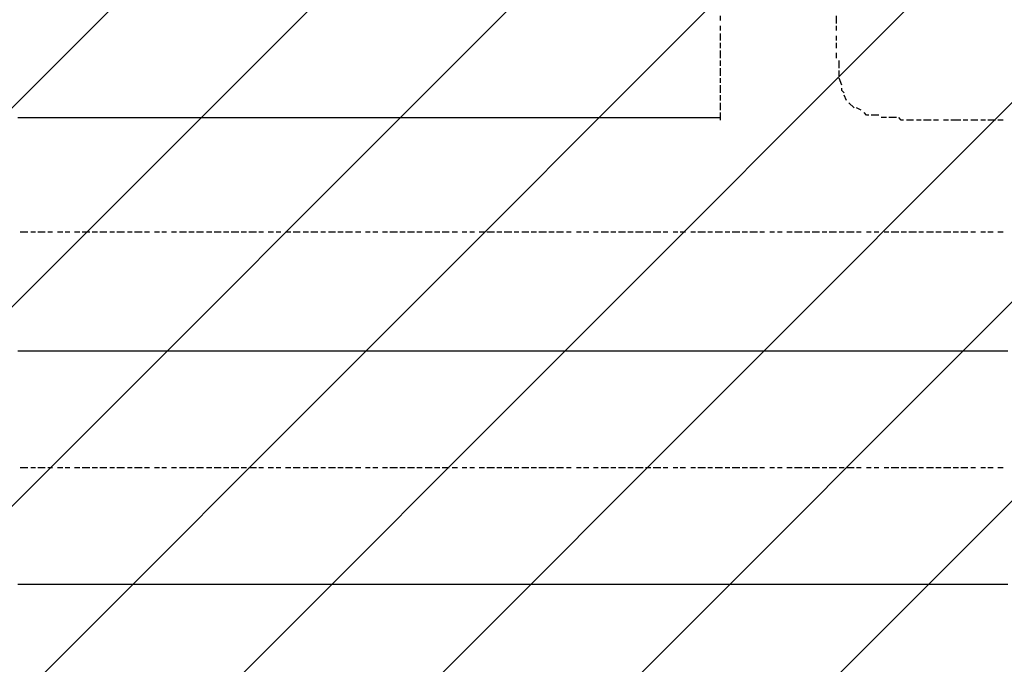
# Model space of a CAD drawing. Extents: x 997 to 109698, y 921 to 94021.
# Tile 495 of 656: x 13442 to 15122, y 48703 to 49802. Entities that reach past the tile are written whole.
import ezdxf

# ---------------------------------------------------------------- set-up
doc = ezdxf.new("R2010")
doc.units = 0
doc.header["$MEASUREMENT"] = 0
doc.layers.add('12', color=7, linetype='CONTINUOUS')
doc.layers.add('28', color=7, linetype='CONTINUOUS')

msp = doc.modelspace()

# ---------------------------------------------------------------- linework, layer by layer
at = {"layer": '12', "color": 1}
for p, q in [((14636.630503, 49808.563401), (14636.630503, 49800.563401)), ((14835.630503, 49795.563401), (14835.630503, 49808.563401)), ((14636.630503, 49791.563401), (14636.630503, 49783.563401)), ((14835.630503, 49783.563401), (14835.630503, 49791.563401)), ((14636.630503, 49778.563401), (14636.630503, 49766.563401)), ((14835.630503, 49766.563401), (14835.630503, 49774.563401)), ((14636.630503, 49762.563401), (14636.630503, 49753.563401)), ((14835.630503, 49753.563401), (14835.630503, 49762.563401)), ((14636.630503, 49749.563401), (14636.630503, 49736.563401)), ((14835.630503, 49736.563401), (14835.630503, 49745.563401)), ((14636.630503, 49732.563401), (14636.630503, 49723.563401)), ((14839.630503, 49719.563401), (14839.630503, 49732.563401)), ((14636.630503, 49719.563401), (14636.630503, 49706.563401)), ((14839.630503, 49706.563401), (14839.630503, 49715.563401)), ((14636.630503, 49702.563401), (14636.630503, 49694.563401)), ((14636.630503, 49690.563401), (14636.630503, 49677.563401)), ((14844.630503, 49690.563401), (14839.630503, 49702.563401)), ((14636.630503, 49673.563401), (14636.630503, 49664.563401)), ((14852.630503, 49664.563401), (14848.630503, 49673.563401)), ((14636.630503, 49660.563401), (14636.630503, 49647.563401)), ((14865.630503, 49651.563401), (14856.630503, 49660.563401)), ((14636.630503, 49643.563401), (14636.630503, 49630.563401)), ((14877.630503, 49647.563401), (14869.630503, 49651.563401)), ((14907.630503, 49639.563401), (14894.630503, 49639.563401)), ((14920.630503, 49635.563401), (14911.630503, 49635.563401)), ((14937.630503, 49635.563401), (14924.630503, 49635.563401)), ((14966.630503, 49630.563401), (14954.630503, 49630.563401)), ((14979.630503, 49630.563401), (14971.630503, 49630.563401)), ((14996.630503, 49630.563401), (14983.630503, 49630.563401)), ((15009.630503, 49630.563401), (15000.630503, 49630.563401)), ((15026.630503, 49630.563401), (15017.630503, 49630.563401)), ((15034.630503, 49630.563401), (15030.630503, 49630.563401)), ((15047.630503, 49630.563401), (15034.630503, 49630.563401)), ((15059.630503, 49630.563401), (15051.630503, 49630.563401)), ((15076.630503, 49630.563401), (15064.630503, 49630.563401)), ((15089.630503, 49630.563401), (15081.630503, 49630.563401)), ((15106.630503, 49630.563401), (15093.630503, 49630.563401)), ((15119.630503, 49630.563401), (15110.630503, 49630.563401)), ((13442.630503, 49440.563401), (13455.630503, 49440.563401)), ((13460.630503, 49440.563401), (13468.630503, 49440.563401)), ((13472.630503, 49440.563401), (13485.630503, 49440.563401)), ((13489.630503, 49440.563401), (13497.630503, 49440.563401)), ((13506.630503, 49440.563401), (13515.630503, 49440.563401)), ((13519.630503, 49440.563401), (13527.630503, 49440.563401)), ((13535.630503, 49440.563401), (13544.630503, 49440.563401)), ((13548.630503, 49440.563401), (13561.630503, 49440.563401)), ((13565.630503, 49440.563401), (13574.630503, 49440.563401)), ((13578.630503, 49440.563401), (13590.630503, 49440.563401)), ((13595.630503, 49440.563401), (13603.630503, 49440.563401)), ((13607.630503, 49440.563401), (13620.630503, 49440.563401)), ((13625.630503, 49440.563401), (13633.630503, 49440.563401)), ((13637.630503, 49440.563401), (13650.630503, 49440.563401)), ((13654.630503, 49440.563401), (13663.630503, 49440.563401)), ((13671.630503, 49440.563401), (13680.630503, 49440.563401)), ((13684.630503, 49440.563401), (13692.630503, 49440.563401)), ((13700.630503, 49440.563401), (13709.630503, 49440.563401)), ((13714.630503, 49440.563401), (13726.630503, 49440.563401)), ((13730.630503, 49440.563401), (13739.630503, 49440.563401)), ((13743.630503, 49440.563401), (13755.630503, 49440.563401)), ((13760.630503, 49440.563401), (13769.630503, 49440.563401)), ((13773.630503, 49440.563401), (13785.630503, 49440.563401)), ((13789.630503, 49440.563401), (13798.630503, 49440.563401)), ((13802.630503, 49440.563401), (13815.630503, 49440.563401)), ((13819.630503, 49440.563401), (13828.630503, 49440.563401)), ((13832.630503, 49440.563401), (13845.630503, 49440.563401)), ((13849.630503, 49440.563401), (13857.630503, 49440.563401)), ((13865.630503, 49440.563401), (13874.630503, 49440.563401)), ((13879.630503, 49440.563401), (13887.630503, 49440.563401)), ((13895.630503, 49440.563401), (13904.630503, 49440.563401)), ((13908.630503, 49440.563401), (13920.630503, 49440.563401)), ((13925.630503, 49440.563401), (13934.630503, 49440.563401)), ((13938.630503, 49440.563401), (13950.630503, 49440.563401)), ((13955.630503, 49440.563401), (13963.630503, 49440.563401)), ((13968.630503, 49440.563401), (13980.630503, 49440.563401)), ((13984.630503, 49440.563401), (13993.630503, 49440.563401)), ((13997.630503, 49440.563401), (14009.630503, 49440.563401)), ((14014.630503, 49440.563401), (14023.630503, 49440.563401)), ((14031.630503, 49440.563401), (14039.630503, 49440.563401)), ((14044.630503, 49440.563401), (14052.630503, 49440.563401)), ((14060.630503, 49440.563401), (14069.630503, 49440.563401)), ((14073.630503, 49440.563401), (14086.630503, 49440.563401)), ((14090.630503, 49440.563401), (14099.630503, 49440.563401)), ((14103.630503, 49440.563401), (14115.630503, 49440.563401)), ((14119.630503, 49440.563401), (14128.630503, 49440.563401)), ((14133.630503, 49440.563401), (14145.630503, 49440.563401)), ((14149.630503, 49440.563401), (14158.630503, 49440.563401)), ((14162.630503, 49440.563401), (14174.630503, 49440.563401)), ((14179.630503, 49440.563401), (14188.630503, 49440.563401)), ((14196.630503, 49440.563401), (14204.630503, 49440.563401)), ((14209.630503, 49440.563401), (14217.630503, 49440.563401)), ((14225.630503, 49440.563401), (14234.630503, 49440.563401)), ((14238.630503, 49440.563401), (14251.630503, 49440.563401)), ((14255.630503, 49440.563401), (14264.630503, 49440.563401)), ((14268.630503, 49440.563401), (14281.630503, 49440.563401)), ((14285.630503, 49440.563401), (14293.630503, 49440.563401)), ((14298.630503, 49440.563401), (14310.630503, 49440.563401)), ((14314.630503, 49440.563401), (14323.630503, 49440.563401)), ((14327.630503, 49440.563401), (14340.630503, 49440.563401)), ((14344.630503, 49440.563401), (14353.630503, 49440.563401)), ((14357.630503, 49440.563401), (14369.630503, 49440.563401)), ((14374.630503, 49440.563401), (14382.630503, 49440.563401)), ((14391.630503, 49440.563401), (14399.630503, 49440.563401)), ((14403.630503, 49440.563401), (14412.630503, 49440.563401)), ((14420.630503, 49440.563401), (14428.630503, 49440.563401)), ((14433.630503, 49440.563401), (14446.630503, 49440.563401)), ((14450.630503, 49440.563401), (14458.630503, 49440.563401)), ((14463.630503, 49440.563401), (14475.630503, 49440.563401)), ((14479.630503, 49440.563401), (14488.630503, 49440.563401)), ((14492.630503, 49440.563401), (14505.630503, 49440.563401)), ((14509.630503, 49440.563401), (14518.630503, 49440.563401)), ((14522.630503, 49440.563401), (14535.630503, 49440.563401)), ((14539.630503, 49440.563401), (14547.630503, 49440.563401)), ((14556.630503, 49440.563401), (14564.630503, 49440.563401)), ((14568.630503, 49440.563401), (14577.630503, 49440.563401)), ((14586.630503, 49440.563401), (14594.630503, 49440.563401)), ((14598.630503, 49440.563401), (14611.630503, 49440.563401)), ((14615.630503, 49440.563401), (14623.630503, 49440.563401)), ((14628.630503, 49440.563401), (14640.630503, 49440.563401)), ((14645.630503, 49440.563401), (14653.630503, 49440.563401)), ((14657.630503, 49440.563401), (14670.630503, 49440.563401)), ((14674.630503, 49440.563401), (14683.630503, 49440.563401)), ((14687.630503, 49440.563401), (14700.630503, 49440.563401)), ((14704.630503, 49440.563401), (14712.630503, 49440.563401)), ((14721.630503, 49440.563401), (14729.630503, 49440.563401)), ((14734.630503, 49440.563401), (14742.630503, 49440.563401)), ((14750.630503, 49440.563401), (14759.630503, 49440.563401)), ((14763.630503, 49440.563401), (14776.630503, 49440.563401)), ((14780.630503, 49440.563401), (14789.630503, 49440.563401)), ((14793.630503, 49440.563401), (14806.630503, 49440.563401)), ((14810.630503, 49440.563401), (14818.630503, 49440.563401)), ((14822.630503, 49440.563401), (14835.630503, 49440.563401)), ((14839.630503, 49440.563401), (14848.630503, 49440.563401)), ((14852.630503, 49440.563401), (14865.630503, 49440.563401)), ((14869.630503, 49440.563401), (14877.630503, 49440.563401)), ((14886.630503, 49440.563401), (14894.630503, 49440.563401)), ((14899.630503, 49440.563401), (14907.630503, 49440.563401)), ((14916.630503, 49440.563401), (14924.630503, 49440.563401)), ((14928.630503, 49440.563401), (14941.630503, 49440.563401)), ((14945.630503, 49440.563401), (14954.630503, 49440.563401)), ((14958.630503, 49440.563401), (14971.630503, 49440.563401)), ((14975.630503, 49440.563401), (14983.630503, 49440.563401)), ((14988.630503, 49440.563401), (15000.630503, 49440.563401)), ((15004.630503, 49440.563401), (15013.630503, 49440.563401)), ((15017.630503, 49440.563401), (15030.630503, 49440.563401)), ((15034.630503, 49440.563401), (15043.630503, 49440.563401)), ((15047.630503, 49440.563401), (15059.630503, 49440.563401)), ((15064.630503, 49440.563401), (15072.630503, 49440.563401)), ((15081.630503, 49440.563401), (15089.630503, 49440.563401)), ((15093.630503, 49440.563401), (15102.630503, 49440.563401)), ((15110.630503, 49440.563401), (15119.630503, 49440.563401)), ((13442.630503, 49038.563401), (13455.630503, 49038.563401)), ((13460.630503, 49038.563401), (13468.630503, 49038.563401)), ((13472.630503, 49038.563401), (13485.630503, 49038.563401)), ((13489.630503, 49038.563401), (13497.630503, 49038.563401)), ((13506.630503, 49038.563401), (13515.630503, 49038.563401)), ((13519.630503, 49038.563401), (13527.630503, 49038.563401)), ((13535.630503, 49038.563401), (13544.630503, 49038.563401)), ((13548.630503, 49038.563401), (13561.630503, 49038.563401)), ((13565.630503, 49038.563401), (13574.630503, 49038.563401)), ((13578.630503, 49038.563401), (13590.630503, 49038.563401)), ((13595.630503, 49038.563401), (13603.630503, 49038.563401)), ((13607.630503, 49038.563401), (13620.630503, 49038.563401)), ((13625.630503, 49038.563401), (13633.630503, 49038.563401)), ((13637.630503, 49038.563401), (13650.630503, 49038.563401)), ((13654.630503, 49038.563401), (13663.630503, 49038.563401)), ((13671.630503, 49038.563401), (13680.630503, 49038.563401)), ((13684.630503, 49038.563401), (13692.630503, 49038.563401)), ((13700.630503, 49038.563401), (13709.630503, 49038.563401)), ((13714.630503, 49038.563401), (13726.630503, 49038.563401)), ((13730.630503, 49038.563401), (13739.630503, 49038.563401)), ((13743.630503, 49038.563401), (13755.630503, 49038.563401)), ((13760.630503, 49038.563401), (13769.630503, 49038.563401)), ((13773.630503, 49038.563401), (13785.630503, 49038.563401)), ((13789.630503, 49038.563401), (13798.630503, 49038.563401)), ((13802.630503, 49038.563401), (13815.630503, 49038.563401)), ((13819.630503, 49038.563401), (13828.630503, 49038.563401)), ((13832.630503, 49038.563401), (13845.630503, 49038.563401)), ((13849.630503, 49038.563401), (13857.630503, 49038.563401)), ((13865.630503, 49038.563401), (13874.630503, 49038.563401)), ((13879.630503, 49038.563401), (13887.630503, 49038.563401)), ((13895.630503, 49038.563401), (13904.630503, 49038.563401)), ((13908.630503, 49038.563401), (13920.630503, 49038.563401)), ((13925.630503, 49038.563401), (13934.630503, 49038.563401)), ((13938.630503, 49038.563401), (13950.630503, 49038.563401)), ((13955.630503, 49038.563401), (13963.630503, 49038.563401)), ((13968.630503, 49038.563401), (13980.630503, 49038.563401)), ((13984.630503, 49038.563401), (13993.630503, 49038.563401)), ((13997.630503, 49038.563401), (14009.630503, 49038.563401)), ((14014.630503, 49038.563401), (14023.630503, 49038.563401)), ((14031.630503, 49038.563401), (14039.630503, 49038.563401)), ((14044.630503, 49038.563401), (14052.630503, 49038.563401)), ((14060.630503, 49038.563401), (14069.630503, 49038.563401)), ((14073.630503, 49038.563401), (14086.630503, 49038.563401)), ((14090.630503, 49038.563401), (14099.630503, 49038.563401)), ((14103.630503, 49038.563401), (14115.630503, 49038.563401)), ((14119.630503, 49038.563401), (14128.630503, 49038.563401)), ((14133.630503, 49038.563401), (14145.630503, 49038.563401)), ((14149.630503, 49038.563401), (14158.630503, 49038.563401)), ((14162.630503, 49038.563401), (14174.630503, 49038.563401)), ((14179.630503, 49038.563401), (14188.630503, 49038.563401)), ((14196.630503, 49038.563401), (14204.630503, 49038.563401)), ((14209.630503, 49038.563401), (14217.630503, 49038.563401)), ((14225.630503, 49038.563401), (14234.630503, 49038.563401)), ((14238.630503, 49038.563401), (14251.630503, 49038.563401)), ((14255.630503, 49038.563401), (14264.630503, 49038.563401)), ((14268.630503, 49038.563401), (14281.630503, 49038.563401)), ((14285.630503, 49038.563401), (14293.630503, 49038.563401)), ((14298.630503, 49038.563401), (14310.630503, 49038.563401)), ((14314.630503, 49038.563401), (14323.630503, 49038.563401)), ((14327.630503, 49038.563401), (14340.630503, 49038.563401)), ((14344.630503, 49038.563401), (14353.630503, 49038.563401)), ((14357.630503, 49038.563401), (14369.630503, 49038.563401)), ((14374.630503, 49038.563401), (14382.630503, 49038.563401)), ((14391.630503, 49038.563401), (14399.630503, 49038.563401)), ((14403.630503, 49038.563401), (14412.630503, 49038.563401)), ((14420.630503, 49038.563401), (14428.630503, 49038.563401)), ((14433.630503, 49038.563401), (14446.630503, 49038.563401)), ((14450.630503, 49038.563401), (14458.630503, 49038.563401)), ((14463.630503, 49038.563401), (14475.630503, 49038.563401)), ((14479.630503, 49038.563401), (14488.630503, 49038.563401)), ((14492.630503, 49038.563401), (14505.630503, 49038.563401)), ((14509.630503, 49038.563401), (14518.630503, 49038.563401)), ((14522.630503, 49038.563401), (14535.630503, 49038.563401)), ((14539.630503, 49038.563401), (14547.630503, 49038.563401)), ((14556.630503, 49038.563401), (14564.630503, 49038.563401)), ((14568.630503, 49038.563401), (14577.630503, 49038.563401)), ((14586.630503, 49038.563401), (14594.630503, 49038.563401)), ((14598.630503, 49038.563401), (14611.630503, 49038.563401)), ((14615.630503, 49038.563401), (14623.630503, 49038.563401)), ((14628.630503, 49038.563401), (14640.630503, 49038.563401)), ((14645.630503, 49038.563401), (14653.630503, 49038.563401)), ((14657.630503, 49038.563401), (14670.630503, 49038.563401)), ((14674.630503, 49038.563401), (14683.630503, 49038.563401)), ((14687.630503, 49038.563401), (14700.630503, 49038.563401)), ((14704.630503, 49038.563401), (14712.630503, 49038.563401)), ((14721.630503, 49038.563401), (14729.630503, 49038.563401)), ((14734.630503, 49038.563401), (14742.630503, 49038.563401)), ((14750.630503, 49038.563401), (14759.630503, 49038.563401)), ((14763.630503, 49038.563401), (14776.630503, 49038.563401)), ((14780.630503, 49038.563401), (14789.630503, 49038.563401)), ((14793.630503, 49038.563401), (14806.630503, 49038.563401)), ((14810.630503, 49038.563401), (14818.630503, 49038.563401)), ((14822.630503, 49038.563401), (14835.630503, 49038.563401)), ((14839.630503, 49038.563401), (14848.630503, 49038.563401)), ((14852.630503, 49038.563401), (14865.630503, 49038.563401)), ((14869.630503, 49038.563401), (14877.630503, 49038.563401)), ((14886.630503, 49038.563401), (14894.630503, 49038.563401)), ((14899.630503, 49038.563401), (14907.630503, 49038.563401)), ((14916.630503, 49038.563401), (14924.630503, 49038.563401)), ((14928.630503, 49038.563401), (14941.630503, 49038.563401)), ((14945.630503, 49038.563401), (14954.630503, 49038.563401)), ((14958.630503, 49038.563401), (14971.630503, 49038.563401)), ((14975.630503, 49038.563401), (14983.630503, 49038.563401)), ((14988.630503, 49038.563401), (15000.630503, 49038.563401)), ((15004.630503, 49038.563401), (15013.630503, 49038.563401)), ((15017.630503, 49038.563401), (15030.630503, 49038.563401)), ((15034.630503, 49038.563401), (15043.630503, 49038.563401)), ((15047.630503, 49038.563401), (15059.630503, 49038.563401)), ((15064.630503, 49038.563401), (15072.630503, 49038.563401)), ((15081.630503, 49038.563401), (15089.630503, 49038.563401)), ((15093.630503, 49038.563401), (15102.630503, 49038.563401)), ((15110.630503, 49038.563401), (15119.630503, 49038.563401))]:
    msp.add_line(p, q, dxfattribs=at)
at = {"layer": '12', "color": 5}
for p, q in [((13438.630503, 49635.563401), (13451.630503, 49635.563401)), ((13451.630503, 49635.563401), (13460.630503, 49635.563401)), ((13460.630503, 49635.563401), (13472.630503, 49635.563401)), ((13472.630503, 49635.563401), (13480.630503, 49635.563401)), ((13480.630503, 49635.563401), (13489.630503, 49635.563401)), ((13489.630503, 49635.563401), (13501.630503, 49635.563401)), ((13501.630503, 49635.563401), (13510.630503, 49635.563401)), ((13510.630503, 49635.563401), (13519.630503, 49635.563401)), ((13519.630503, 49635.563401), (13531.630503, 49635.563401)), ((13531.630503, 49635.563401), (13540.630503, 49635.563401)), ((13540.630503, 49635.563401), (13548.630503, 49635.563401)), ((13548.630503, 49635.563401), (13561.630503, 49635.563401)), ((13561.630503, 49635.563401), (13570.630503, 49635.563401)), ((13570.630503, 49635.563401), (13578.630503, 49635.563401)), ((13578.630503, 49635.563401), (13590.630503, 49635.563401)), ((13590.630503, 49635.563401), (13599.630503, 49635.563401)), ((13599.630503, 49635.563401), (13611.630503, 49635.563401)), ((13611.630503, 49635.563401), (13620.630503, 49635.563401)), ((13620.630503, 49635.563401), (13629.630503, 49635.563401)), ((13629.630503, 49635.563401), (13641.630503, 49635.563401)), ((13641.630503, 49635.563401), (13650.630503, 49635.563401)), ((13650.630503, 49635.563401), (13658.630503, 49635.563401)), ((13658.630503, 49635.563401), (13671.630503, 49635.563401)), ((13671.630503, 49635.563401), (13680.630503, 49635.563401)), ((13680.630503, 49635.563401), (13688.630503, 49635.563401)), ((13688.630503, 49635.563401), (13700.630503, 49635.563401)), ((13700.630503, 49635.563401), (13709.630503, 49635.563401)), ((13709.630503, 49635.563401), (13722.630503, 49635.563401)), ((13722.630503, 49635.563401), (13730.630503, 49635.563401)), ((13730.630503, 49635.563401), (13739.630503, 49635.563401)), ((13739.630503, 49635.563401), (13751.630503, 49635.563401)), ((13751.630503, 49635.563401), (13760.630503, 49635.563401)), ((13760.630503, 49635.563401), (13769.630503, 49635.563401)), ((13769.630503, 49635.563401), (13781.630503, 49635.563401)), ((13781.630503, 49635.563401), (13789.630503, 49635.563401)), ((13789.630503, 49635.563401), (13798.630503, 49635.563401)), ((13798.630503, 49635.563401), (13810.630503, 49635.563401)), ((13810.630503, 49635.563401), (13819.630503, 49635.563401)), ((13819.630503, 49635.563401), (13832.630503, 49635.563401)), ((13832.630503, 49635.563401), (13840.630503, 49635.563401)), ((13840.630503, 49635.563401), (13849.630503, 49635.563401)), ((13849.630503, 49635.563401), (13861.630503, 49635.563401)), ((13861.630503, 49635.563401), (13870.630503, 49635.563401)), ((13870.630503, 49635.563401), (13879.630503, 49635.563401)), ((13879.630503, 49635.563401), (13891.630503, 49635.563401)), ((13891.630503, 49635.563401), (13899.630503, 49635.563401)), ((13899.630503, 49635.563401), (13908.630503, 49635.563401)), ((13908.630503, 49635.563401), (13920.630503, 49635.563401)), ((13920.630503, 49635.563401), (13929.630503, 49635.563401)), ((13929.630503, 49635.563401), (13942.630503, 49635.563401)), ((13942.630503, 49635.563401), (13950.630503, 49635.563401)), ((13950.630503, 49635.563401), (13959.630503, 49635.563401)), ((13959.630503, 49635.563401), (13972.630503, 49635.563401)), ((13972.630503, 49635.563401), (13980.630503, 49635.563401)), ((13980.630503, 49635.563401), (13989.630503, 49635.563401)), ((13989.630503, 49635.563401), (14001.630503, 49635.563401)), ((14001.630503, 49635.563401), (14009.630503, 49635.563401)), ((14009.630503, 49635.563401), (14018.630503, 49635.563401)), ((14018.630503, 49635.563401), (14031.630503, 49635.563401)), ((14031.630503, 49635.563401), (14039.630503, 49635.563401)), ((14039.630503, 49635.563401), (14052.630503, 49635.563401)), ((14052.630503, 49635.563401), (14060.630503, 49635.563401)), ((14060.630503, 49635.563401), (14069.630503, 49635.563401)), ((14069.630503, 49635.563401), (14082.630503, 49635.563401)), ((14082.630503, 49635.563401), (14090.630503, 49635.563401)), ((14090.630503, 49635.563401), (14099.630503, 49635.563401)), ((14099.630503, 49635.563401), (14111.630503, 49635.563401)), ((14111.630503, 49635.563401), (14119.630503, 49635.563401)), ((14119.630503, 49635.563401), (14128.630503, 49635.563401)), ((14128.630503, 49635.563401), (14141.630503, 49635.563401)), ((14141.630503, 49635.563401), (14149.630503, 49635.563401)), ((14149.630503, 49635.563401), (14158.630503, 49635.563401)), ((14158.630503, 49635.563401), (14170.630503, 49635.563401)), ((14170.630503, 49635.563401), (14179.630503, 49635.563401)), ((14179.630503, 49635.563401), (14192.630503, 49635.563401)), ((14192.630503, 49635.563401), (14200.630503, 49635.563401)), ((14200.630503, 49635.563401), (14209.630503, 49635.563401)), ((14209.630503, 49635.563401), (14221.630503, 49635.563401)), ((14221.630503, 49635.563401), (14230.630503, 49635.563401)), ((14230.630503, 49635.563401), (14238.630503, 49635.563401)), ((14238.630503, 49635.563401), (14251.630503, 49635.563401)), ((14251.630503, 49635.563401), (14259.630503, 49635.563401)), ((14259.630503, 49635.563401), (14268.630503, 49635.563401)), ((14268.630503, 49635.563401), (14281.630503, 49635.563401)), ((14281.630503, 49635.563401), (14289.630503, 49635.563401)), ((14289.630503, 49635.563401), (14302.630503, 49635.563401)), ((14302.630503, 49635.563401), (14310.630503, 49635.563401)), ((14310.630503, 49635.563401), (14319.630503, 49635.563401)), ((14319.630503, 49635.563401), (14332.630503, 49635.563401)), ((14332.630503, 49635.563401), (14340.630503, 49635.563401)), ((14340.630503, 49635.563401), (14348.630503, 49635.563401)), ((14348.630503, 49635.563401), (14361.630503, 49635.563401)), ((14361.630503, 49635.563401), (14369.630503, 49635.563401)), ((14369.630503, 49635.563401), (14378.630503, 49635.563401)), ((14378.630503, 49635.563401), (14391.630503, 49635.563401)), ((14391.630503, 49635.563401), (14399.630503, 49635.563401)), ((14399.630503, 49635.563401), (14412.630503, 49635.563401)), ((14412.630503, 49635.563401), (14420.630503, 49635.563401)), ((14420.630503, 49635.563401), (14428.630503, 49635.563401)), ((14428.630503, 49635.563401), (14442.630503, 49635.563401)), ((14442.630503, 49635.563401), (14450.630503, 49635.563401)), ((14450.630503, 49635.563401), (14458.630503, 49635.563401)), ((14458.630503, 49635.563401), (14471.630503, 49635.563401)), ((14471.630503, 49635.563401), (14479.630503, 49635.563401)), ((14479.630503, 49635.563401), (14488.630503, 49635.563401)), ((14488.630503, 49635.563401), (14501.630503, 49635.563401)), ((14501.630503, 49635.563401), (14509.630503, 49635.563401)), ((14509.630503, 49635.563401), (14522.630503, 49635.563401)), ((14522.630503, 49635.563401), (14530.630503, 49635.563401)), ((14530.630503, 49635.563401), (14539.630503, 49635.563401)), ((14539.630503, 49635.563401), (14552.630503, 49635.563401)), ((14552.630503, 49635.563401), (14560.630503, 49635.563401)), ((14560.630503, 49635.563401), (14568.630503, 49635.563401)), ((14568.630503, 49635.563401), (14581.630503, 49635.563401)), ((14581.630503, 49635.563401), (14590.630503, 49635.563401)), ((14590.630503, 49635.563401), (14598.630503, 49635.563401)), ((14598.630503, 49635.563401), (14611.630503, 49635.563401)), ((14611.630503, 49635.563401), (14619.630503, 49635.563401)), ((14619.630503, 49635.563401), (14632.630503, 49635.563401)), ((14632.630503, 49635.563401), (14636.630503, 49635.563401)), ((13438.630503, 49237.563401), (13446.630503, 49237.563401)), ((13446.630503, 49237.563401), (13455.630503, 49237.563401)), ((13455.630503, 49237.563401), (13468.630503, 49237.563401)), ((13468.630503, 49237.563401), (13476.630503, 49237.563401)), ((13476.630503, 49237.563401), (13485.630503, 49237.563401)), ((13485.630503, 49237.563401), (13497.630503, 49237.563401)), ((13497.630503, 49237.563401), (13506.630503, 49237.563401)), ((13506.630503, 49237.563401), (13515.630503, 49237.563401)), ((13515.630503, 49237.563401), (13527.630503, 49237.563401)), ((13527.630503, 49237.563401), (13535.630503, 49237.563401)), ((13535.630503, 49237.563401), (13548.630503, 49237.563401)), ((13548.630503, 49237.563401), (13556.630503, 49237.563401)), ((13556.630503, 49237.563401), (13565.630503, 49237.563401)), ((13565.630503, 49237.563401), (13578.630503, 49237.563401)), ((13578.630503, 49237.563401), (13586.630503, 49237.563401)), ((13586.630503, 49237.563401), (13595.630503, 49237.563401)), ((13595.630503, 49237.563401), (13607.630503, 49237.563401)), ((13607.630503, 49237.563401), (13616.630503, 49237.563401)), ((13616.630503, 49237.563401), (13625.630503, 49237.563401)), ((13625.630503, 49237.563401), (13637.630503, 49237.563401)), ((13637.630503, 49237.563401), (13645.630503, 49237.563401)), ((13645.630503, 49237.563401), (13658.630503, 49237.563401)), ((13658.630503, 49237.563401), (13667.630503, 49237.563401)), ((13667.630503, 49237.563401), (13675.630503, 49237.563401)), ((13675.630503, 49237.563401), (13688.630503, 49237.563401)), ((13688.630503, 49237.563401), (13696.630503, 49237.563401)), ((13696.630503, 49237.563401), (13705.630503, 49237.563401)), ((13705.630503, 49237.563401), (13718.630503, 49237.563401)), ((13718.630503, 49237.563401), (13726.630503, 49237.563401)), ((13726.630503, 49237.563401), (13735.630503, 49237.563401)), ((13735.630503, 49237.563401), (13747.630503, 49237.563401)), ((13747.630503, 49237.563401), (13755.630503, 49237.563401)), ((13755.630503, 49237.563401), (13769.630503, 49237.563401)), ((13769.630503, 49237.563401), (13777.630503, 49237.563401)), ((13777.630503, 49237.563401), (13785.630503, 49237.563401)), ((13785.630503, 49237.563401), (13798.630503, 49237.563401)), ((13798.630503, 49237.563401), (13806.630503, 49237.563401)), ((13806.630503, 49237.563401), (13815.630503, 49237.563401)), ((13815.630503, 49237.563401), (13828.630503, 49237.563401)), ((13828.630503, 49237.563401), (13836.630503, 49237.563401)), ((13836.630503, 49237.563401), (13845.630503, 49237.563401)), ((13845.630503, 49237.563401), (13857.630503, 49237.563401)), ((13857.630503, 49237.563401), (13865.630503, 49237.563401)), ((13865.630503, 49237.563401), (13879.630503, 49237.563401)), ((13879.630503, 49237.563401), (13887.630503, 49237.563401)), ((13887.630503, 49237.563401), (13895.630503, 49237.563401)), ((13895.630503, 49237.563401), (13908.630503, 49237.563401)), ((13908.630503, 49237.563401), (13916.630503, 49237.563401)), ((13916.630503, 49237.563401), (13925.630503, 49237.563401)), ((13925.630503, 49237.563401), (13938.630503, 49237.563401)), ((13938.630503, 49237.563401), (13946.630503, 49237.563401)), ((13946.630503, 49237.563401), (13955.630503, 49237.563401)), ((13955.630503, 49237.563401), (13968.630503, 49237.563401)), ((13968.630503, 49237.563401), (13976.630503, 49237.563401)), ((13976.630503, 49237.563401), (13989.630503, 49237.563401)), ((13989.630503, 49237.563401), (13997.630503, 49237.563401)), ((13997.630503, 49237.563401), (14005.630503, 49237.563401)), ((14005.630503, 49237.563401), (14018.630503, 49237.563401)), ((14018.630503, 49237.563401), (14027.630503, 49237.563401)), ((14027.630503, 49237.563401), (14035.630503, 49237.563401)), ((14035.630503, 49237.563401), (14048.630503, 49237.563401)), ((14048.630503, 49237.563401), (14056.630503, 49237.563401)), ((14056.630503, 49237.563401), (14064.630503, 49237.563401)), ((14064.630503, 49237.563401), (14078.630503, 49237.563401)), ((14078.630503, 49237.563401), (14086.630503, 49237.563401)), ((14086.630503, 49237.563401), (14094.630503, 49237.563401)), ((14094.630503, 49237.563401), (14107.630503, 49237.563401)), ((14107.630503, 49237.563401), (14115.630503, 49237.563401)), ((14115.630503, 49237.563401), (14128.630503, 49237.563401)), ((14128.630503, 49237.563401), (14137.630503, 49237.563401)), ((14137.630503, 49237.563401), (14145.630503, 49237.563401)), ((14145.630503, 49237.563401), (14158.630503, 49237.563401)), ((14158.630503, 49237.563401), (14166.630503, 49237.563401)), ((14166.630503, 49237.563401), (14174.630503, 49237.563401)), ((14174.630503, 49237.563401), (14188.630503, 49237.563401)), ((14188.630503, 49237.563401), (14196.630503, 49237.563401)), ((14196.630503, 49237.563401), (14204.630503, 49237.563401)), ((14204.630503, 49237.563401), (14217.630503, 49237.563401)), ((14217.630503, 49237.563401), (14225.630503, 49237.563401)), ((14225.630503, 49237.563401), (14238.630503, 49237.563401)), ((14238.630503, 49237.563401), (14247.630503, 49237.563401)), ((14247.630503, 49237.563401), (14255.630503, 49237.563401)), ((14255.630503, 49237.563401), (14268.630503, 49237.563401)), ((14268.630503, 49237.563401), (14277.630503, 49237.563401)), ((14277.630503, 49237.563401), (14285.630503, 49237.563401)), ((14285.630503, 49237.563401), (14298.630503, 49237.563401)), ((14298.630503, 49237.563401), (14306.630503, 49237.563401)), ((14306.630503, 49237.563401), (14314.630503, 49237.563401)), ((14314.630503, 49237.563401), (14327.630503, 49237.563401)), ((14327.630503, 49237.563401), (14336.630503, 49237.563401)), ((14336.630503, 49237.563401), (14348.630503, 49237.563401)), ((14348.630503, 49237.563401), (14357.630503, 49237.563401)), ((14357.630503, 49237.563401), (14365.630503, 49237.563401)), ((14365.630503, 49237.563401), (14378.630503, 49237.563401)), ((14378.630503, 49237.563401), (14387.630503, 49237.563401)), ((14387.630503, 49237.563401), (14395.630503, 49237.563401)), ((14395.630503, 49237.563401), (14408.630503, 49237.563401)), ((14408.630503, 49237.563401), (14416.630503, 49237.563401)), ((14416.630503, 49237.563401), (14424.630503, 49237.563401)), ((14424.630503, 49237.563401), (14437.630503, 49237.563401)), ((14437.630503, 49237.563401), (14446.630503, 49237.563401)), ((14446.630503, 49237.563401), (14458.630503, 49237.563401)), ((14458.630503, 49237.563401), (14467.630503, 49237.563401)), ((14467.630503, 49237.563401), (14475.630503, 49237.563401)), ((14475.630503, 49237.563401), (14488.630503, 49237.563401)), ((14488.630503, 49237.563401), (14497.630503, 49237.563401)), ((14497.630503, 49237.563401), (14505.630503, 49237.563401)), ((14505.630503, 49237.563401), (14518.630503, 49237.563401)), ((14518.630503, 49237.563401), (14526.630503, 49237.563401)), ((14526.630503, 49237.563401), (14535.630503, 49237.563401)), ((14535.630503, 49237.563401), (14547.630503, 49237.563401)), ((14547.630503, 49237.563401), (14556.630503, 49237.563401)), ((14556.630503, 49237.563401), (14568.630503, 49237.563401)), ((14568.630503, 49237.563401), (14577.630503, 49237.563401)), ((14577.630503, 49237.563401), (14586.630503, 49237.563401)), ((14586.630503, 49237.563401), (14598.630503, 49237.563401)), ((14598.630503, 49237.563401), (14607.630503, 49237.563401)), ((14607.630503, 49237.563401), (14615.630503, 49237.563401)), ((14615.630503, 49237.563401), (14628.630503, 49237.563401)), ((14628.630503, 49237.563401), (14636.630503, 49237.563401)), ((14636.630503, 49237.563401), (14645.630503, 49237.563401)), ((14645.630503, 49237.563401), (14657.630503, 49237.563401)), ((14657.630503, 49237.563401), (14666.630503, 49237.563401)), ((14666.630503, 49237.563401), (14674.630503, 49237.563401)), ((14674.630503, 49237.563401), (14687.630503, 49237.563401)), ((14687.630503, 49237.563401), (14695.630503, 49237.563401)), ((14695.630503, 49237.563401), (14708.630503, 49237.563401)), ((14708.630503, 49237.563401), (14717.630503, 49237.563401)), ((14717.630503, 49237.563401), (14725.630503, 49237.563401)), ((14725.630503, 49237.563401), (14738.630503, 49237.563401)), ((14738.630503, 49237.563401), (14746.630503, 49237.563401)), ((14746.630503, 49237.563401), (14755.630503, 49237.563401)), ((14755.630503, 49237.563401), (14767.630503, 49237.563401)), ((14767.630503, 49237.563401), (14776.630503, 49237.563401)), ((14776.630503, 49237.563401), (14784.630503, 49237.563401)), ((14784.630503, 49237.563401), (14797.630503, 49237.563401)), ((14797.630503, 49237.563401), (14806.630503, 49237.563401)), ((14806.630503, 49237.563401), (14818.630503, 49237.563401)), ((14818.630503, 49237.563401), (14827.630503, 49237.563401)), ((14827.630503, 49237.563401), (14835.630503, 49237.563401)), ((14835.630503, 49237.563401), (14848.630503, 49237.563401)), ((14848.630503, 49237.563401), (14856.630503, 49237.563401)), ((14856.630503, 49237.563401), (14865.630503, 49237.563401)), ((14865.630503, 49237.563401), (14877.630503, 49237.563401)), ((14877.630503, 49237.563401), (14886.630503, 49237.563401)), ((14886.630503, 49237.563401), (14894.630503, 49237.563401)), ((14894.630503, 49237.563401), (14907.630503, 49237.563401)), ((14907.630503, 49237.563401), (14916.630503, 49237.563401)), ((14916.630503, 49237.563401), (14928.630503, 49237.563401)), ((14928.630503, 49237.563401), (14937.630503, 49237.563401)), ((14937.630503, 49237.563401), (14945.630503, 49237.563401)), ((14945.630503, 49237.563401), (14958.630503, 49237.563401)), ((14958.630503, 49237.563401), (14966.630503, 49237.563401)), ((14966.630503, 49237.563401), (14975.630503, 49237.563401)), ((14975.630503, 49237.563401), (14988.630503, 49237.563401)), ((14988.630503, 49237.563401), (14996.630503, 49237.563401)), ((14996.630503, 49237.563401), (15004.630503, 49237.563401)), ((15004.630503, 49237.563401), (15017.630503, 49237.563401)), ((15017.630503, 49237.563401), (15026.630503, 49237.563401)), ((15026.630503, 49237.563401), (15038.630503, 49237.563401)), ((15038.630503, 49237.563401), (15047.630503, 49237.563401)), ((15047.630503, 49237.563401), (15055.630503, 49237.563401)), ((15055.630503, 49237.563401), (15068.630503, 49237.563401)), ((15068.630503, 49237.563401), (15076.630503, 49237.563401)), ((15076.630503, 49237.563401), (15085.630503, 49237.563401)), ((15085.630503, 49237.563401), (15098.630503, 49237.563401)), ((15098.630503, 49237.563401), (15106.630503, 49237.563401)), ((15106.630503, 49237.563401), (15115.630503, 49237.563401)), ((15115.630503, 49237.563401), (15127.630503, 49237.563401)), ((13438.630503, 48839.563401), (13446.630503, 48839.563401)), ((13446.630503, 48839.563401), (13455.630503, 48839.563401)), ((13455.630503, 48839.563401), (13468.630503, 48839.563401)), ((13468.630503, 48839.563401), (13476.630503, 48839.563401)), ((13476.630503, 48839.563401), (13485.630503, 48839.563401)), ((13485.630503, 48839.563401), (13497.630503, 48839.563401)), ((13497.630503, 48839.563401), (13506.630503, 48839.563401)), ((13506.630503, 48839.563401), (13515.630503, 48839.563401)), ((13515.630503, 48839.563401), (13527.630503, 48839.563401)), ((13527.630503, 48839.563401), (13535.630503, 48839.563401)), ((13535.630503, 48839.563401), (13548.630503, 48839.563401)), ((13548.630503, 48839.563401), (13556.630503, 48839.563401)), ((13556.630503, 48839.563401), (13565.630503, 48839.563401)), ((13565.630503, 48839.563401), (13578.630503, 48839.563401)), ((13578.630503, 48839.563401), (13586.630503, 48839.563401)), ((13586.630503, 48839.563401), (13595.630503, 48839.563401)), ((13595.630503, 48839.563401), (13607.630503, 48839.563401)), ((13607.630503, 48839.563401), (13616.630503, 48839.563401)), ((13616.630503, 48839.563401), (13625.630503, 48839.563401)), ((13625.630503, 48839.563401), (13637.630503, 48839.563401)), ((13637.630503, 48839.563401), (13645.630503, 48839.563401)), ((13645.630503, 48839.563401), (13658.630503, 48839.563401)), ((13658.630503, 48839.563401), (13667.630503, 48839.563401)), ((13667.630503, 48839.563401), (13675.630503, 48839.563401)), ((13675.630503, 48839.563401), (13688.630503, 48839.563401)), ((13688.630503, 48839.563401), (13696.630503, 48839.563401)), ((13696.630503, 48839.563401), (13705.630503, 48839.563401)), ((13705.630503, 48839.563401), (13718.630503, 48839.563401)), ((13718.630503, 48839.563401), (13726.630503, 48839.563401)), ((13726.630503, 48839.563401), (13735.630503, 48839.563401)), ((13735.630503, 48839.563401), (13747.630503, 48839.563401)), ((13747.630503, 48839.563401), (13755.630503, 48839.563401)), ((13755.630503, 48839.563401), (13769.630503, 48839.563401)), ((13769.630503, 48839.563401), (13777.630503, 48839.563401)), ((13777.630503, 48839.563401), (13785.630503, 48839.563401)), ((13785.630503, 48839.563401), (13798.630503, 48839.563401)), ((13798.630503, 48839.563401), (13806.630503, 48839.563401)), ((13806.630503, 48839.563401), (13815.630503, 48839.563401)), ((13815.630503, 48839.563401), (13828.630503, 48839.563401)), ((13828.630503, 48839.563401), (13836.630503, 48839.563401)), ((13836.630503, 48839.563401), (13845.630503, 48839.563401)), ((13845.630503, 48839.563401), (13857.630503, 48839.563401)), ((13857.630503, 48839.563401), (13865.630503, 48839.563401)), ((13865.630503, 48839.563401), (13879.630503, 48839.563401)), ((13879.630503, 48839.563401), (13887.630503, 48839.563401)), ((13887.630503, 48839.563401), (13895.630503, 48839.563401)), ((13895.630503, 48839.563401), (13908.630503, 48839.563401)), ((13908.630503, 48839.563401), (13916.630503, 48839.563401)), ((13916.630503, 48839.563401), (13925.630503, 48839.563401)), ((13925.630503, 48839.563401), (13938.630503, 48839.563401)), ((13938.630503, 48839.563401), (13946.630503, 48839.563401)), ((13946.630503, 48839.563401), (13955.630503, 48839.563401)), ((13955.630503, 48839.563401), (13968.630503, 48839.563401)), ((13968.630503, 48839.563401), (13976.630503, 48839.563401)), ((13976.630503, 48839.563401), (13989.630503, 48839.563401)), ((13989.630503, 48839.563401), (13997.630503, 48839.563401)), ((13997.630503, 48839.563401), (14005.630503, 48839.563401)), ((14005.630503, 48839.563401), (14018.630503, 48839.563401)), ((14018.630503, 48839.563401), (14027.630503, 48839.563401)), ((14027.630503, 48839.563401), (14035.630503, 48839.563401)), ((14035.630503, 48839.563401), (14048.630503, 48839.563401)), ((14048.630503, 48839.563401), (14056.630503, 48839.563401)), ((14056.630503, 48839.563401), (14064.630503, 48839.563401)), ((14064.630503, 48839.563401), (14078.630503, 48839.563401)), ((14078.630503, 48839.563401), (14086.630503, 48839.563401)), ((14086.630503, 48839.563401), (14094.630503, 48839.563401)), ((14094.630503, 48839.563401), (14107.630503, 48839.563401)), ((14107.630503, 48839.563401), (14115.630503, 48839.563401)), ((14115.630503, 48839.563401), (14128.630503, 48839.563401)), ((14128.630503, 48839.563401), (14137.630503, 48839.563401)), ((14137.630503, 48839.563401), (14145.630503, 48839.563401)), ((14145.630503, 48839.563401), (14158.630503, 48839.563401)), ((14158.630503, 48839.563401), (14166.630503, 48839.563401)), ((14166.630503, 48839.563401), (14174.630503, 48839.563401)), ((14174.630503, 48839.563401), (14188.630503, 48839.563401)), ((14188.630503, 48839.563401), (14196.630503, 48839.563401)), ((14196.630503, 48839.563401), (14204.630503, 48839.563401)), ((14204.630503, 48839.563401), (14217.630503, 48839.563401)), ((14217.630503, 48839.563401), (14225.630503, 48839.563401)), ((14225.630503, 48839.563401), (14238.630503, 48839.563401)), ((14238.630503, 48839.563401), (14247.630503, 48839.563401)), ((14247.630503, 48839.563401), (14255.630503, 48839.563401)), ((14255.630503, 48839.563401), (14268.630503, 48839.563401)), ((14268.630503, 48839.563401), (14277.630503, 48839.563401)), ((14277.630503, 48839.563401), (14285.630503, 48839.563401)), ((14285.630503, 48839.563401), (14298.630503, 48839.563401)), ((14298.630503, 48839.563401), (14306.630503, 48839.563401)), ((14306.630503, 48839.563401), (14314.630503, 48839.563401)), ((14314.630503, 48839.563401), (14327.630503, 48839.563401)), ((14327.630503, 48839.563401), (14336.630503, 48839.563401)), ((14336.630503, 48839.563401), (14348.630503, 48839.563401)), ((14348.630503, 48839.563401), (14357.630503, 48839.563401)), ((14357.630503, 48839.563401), (14365.630503, 48839.563401)), ((14365.630503, 48839.563401), (14378.630503, 48839.563401)), ((14378.630503, 48839.563401), (14387.630503, 48839.563401)), ((14387.630503, 48839.563401), (14395.630503, 48839.563401)), ((14395.630503, 48839.563401), (14408.630503, 48839.563401)), ((14408.630503, 48839.563401), (14416.630503, 48839.563401)), ((14416.630503, 48839.563401), (14424.630503, 48839.563401)), ((14424.630503, 48839.563401), (14437.630503, 48839.563401)), ((14437.630503, 48839.563401), (14446.630503, 48839.563401)), ((14446.630503, 48839.563401), (14458.630503, 48839.563401)), ((14458.630503, 48839.563401), (14467.630503, 48839.563401)), ((14467.630503, 48839.563401), (14475.630503, 48839.563401)), ((14475.630503, 48839.563401), (14488.630503, 48839.563401)), ((14488.630503, 48839.563401), (14497.630503, 48839.563401)), ((14497.630503, 48839.563401), (14505.630503, 48839.563401)), ((14505.630503, 48839.563401), (14518.630503, 48839.563401)), ((14518.630503, 48839.563401), (14526.630503, 48839.563401)), ((14526.630503, 48839.563401), (14535.630503, 48839.563401)), ((14535.630503, 48839.563401), (14547.630503, 48839.563401)), ((14547.630503, 48839.563401), (14556.630503, 48839.563401)), ((14556.630503, 48839.563401), (14568.630503, 48839.563401)), ((14568.630503, 48839.563401), (14577.630503, 48839.563401)), ((14577.630503, 48839.563401), (14586.630503, 48839.563401)), ((14586.630503, 48839.563401), (14598.630503, 48839.563401)), ((14598.630503, 48839.563401), (14607.630503, 48839.563401)), ((14607.630503, 48839.563401), (14615.630503, 48839.563401)), ((14615.630503, 48839.563401), (14628.630503, 48839.563401)), ((14628.630503, 48839.563401), (14636.630503, 48839.563401)), ((14636.630503, 48839.563401), (14645.630503, 48839.563401)), ((14645.630503, 48839.563401), (14657.630503, 48839.563401)), ((14657.630503, 48839.563401), (14666.630503, 48839.563401)), ((14666.630503, 48839.563401), (14674.630503, 48839.563401)), ((14674.630503, 48839.563401), (14687.630503, 48839.563401)), ((14687.630503, 48839.563401), (14695.630503, 48839.563401)), ((14695.630503, 48839.563401), (14708.630503, 48839.563401)), ((14708.630503, 48839.563401), (14717.630503, 48839.563401)), ((14717.630503, 48839.563401), (14725.630503, 48839.563401)), ((14725.630503, 48839.563401), (14738.630503, 48839.563401)), ((14738.630503, 48839.563401), (14746.630503, 48839.563401)), ((14746.630503, 48839.563401), (14755.630503, 48839.563401)), ((14755.630503, 48839.563401), (14767.630503, 48839.563401)), ((14767.630503, 48839.563401), (14776.630503, 48839.563401)), ((14776.630503, 48839.563401), (14784.630503, 48839.563401)), ((14784.630503, 48839.563401), (14797.630503, 48839.563401)), ((14797.630503, 48839.563401), (14806.630503, 48839.563401)), ((14806.630503, 48839.563401), (14818.630503, 48839.563401)), ((14818.630503, 48839.563401), (14827.630503, 48839.563401)), ((14827.630503, 48839.563401), (14835.630503, 48839.563401)), ((14835.630503, 48839.563401), (14848.630503, 48839.563401)), ((14848.630503, 48839.563401), (14856.630503, 48839.563401)), ((14856.630503, 48839.563401), (14865.630503, 48839.563401)), ((14865.630503, 48839.563401), (14877.630503, 48839.563401)), ((14877.630503, 48839.563401), (14886.630503, 48839.563401)), ((14886.630503, 48839.563401), (14894.630503, 48839.563401)), ((14894.630503, 48839.563401), (14907.630503, 48839.563401)), ((14907.630503, 48839.563401), (14916.630503, 48839.563401)), ((14916.630503, 48839.563401), (14928.630503, 48839.563401)), ((14928.630503, 48839.563401), (14937.630503, 48839.563401)), ((14937.630503, 48839.563401), (14945.630503, 48839.563401)), ((14945.630503, 48839.563401), (14958.630503, 48839.563401)), ((14958.630503, 48839.563401), (14966.630503, 48839.563401)), ((14966.630503, 48839.563401), (14975.630503, 48839.563401)), ((14975.630503, 48839.563401), (14988.630503, 48839.563401)), ((14988.630503, 48839.563401), (14996.630503, 48839.563401)), ((14996.630503, 48839.563401), (15004.630503, 48839.563401)), ((15004.630503, 48839.563401), (15017.630503, 48839.563401)), ((15017.630503, 48839.563401), (15026.630503, 48839.563401)), ((15026.630503, 48839.563401), (15038.630503, 48839.563401)), ((15038.630503, 48839.563401), (15047.630503, 48839.563401)), ((15047.630503, 48839.563401), (15055.630503, 48839.563401)), ((15055.630503, 48839.563401), (15068.630503, 48839.563401)), ((15068.630503, 48839.563401), (15076.630503, 48839.563401)), ((15076.630503, 48839.563401), (15085.630503, 48839.563401)), ((15085.630503, 48839.563401), (15098.630503, 48839.563401)), ((15098.630503, 48839.563401), (15106.630503, 48839.563401)), ((15106.630503, 48839.563401), (15115.630503, 48839.563401)), ((15115.630503, 48839.563401), (15127.630503, 48839.563401))]:
    msp.add_line(p, q, dxfattribs=at)
at = {"layer": '12', "color": 1}
for points in [[(14848.630503, 49677.563401), (14844.630503, 49681.563401), (14844.630503, 49685.563401)], [(14890.630503, 49639.563401), (14886.630503, 49639.563401), (14882.630503, 49643.563401)], [(14949.630503, 49630.563401), (14945.630503, 49630.563401), (14941.630503, 49635.563401)]]:
    msp.add_lwpolyline(points, dxfattribs=at)
at = {"layer": '28', "color": 2}
for p, q in [((8897.691941, 45120.658275), (22462.988904, 58685.955237)), ((9237.103196, 45120.658275), (22802.400159, 58685.955237)), ((9576.514451, 45120.658275), (23141.811414, 58685.955237)), ((9915.925706, 45120.658275), (23481.222669, 58685.955237)), ((10255.336961, 45120.658275), (23820.633924, 58685.955237)), ((10594.748216, 45120.658275), (24160.045178, 58685.955237)), ((10934.159471, 45120.658275), (24499.456433, 58685.955237)), ((11273.570726, 45120.658275), (24838.867688, 58685.955237))]:
    msp.add_line(p, q, dxfattribs=at)

doc.saveas('drawing.dxf')
